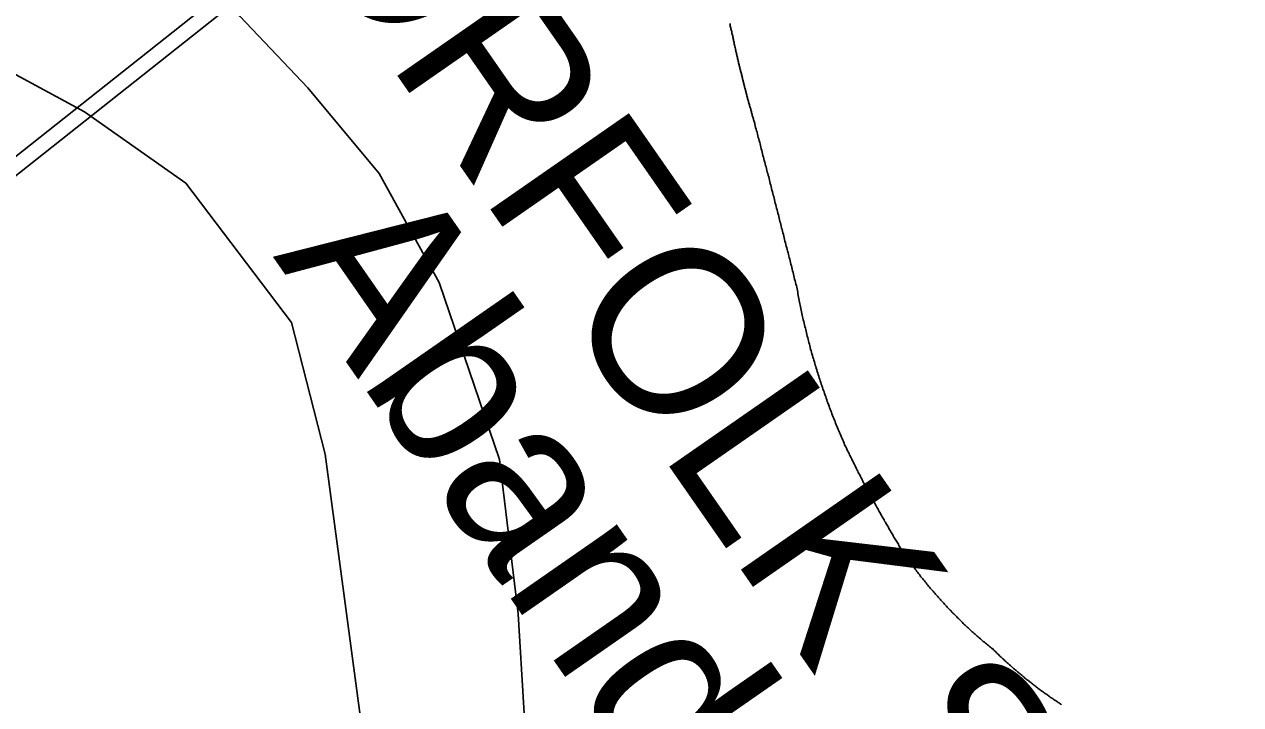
# Model space of a CAD drawing. Extents: x 1364363 to 1407445, y 538563 to 573342.
# Drawn here: x 1383172 to 1384253, y 546525 to 547131 of the extents above; entities that cross this region are included whole.
import ezdxf

# ---------------------------------------------------------------- set-up
doc = ezdxf.new("R2010")
doc.units = 0
for name, color, linetype in [('Exist Hydrographic Creek Double Shore', 7, 'Continuous'), ('Exist Railroad Mainline', 7, 'Continuous'), ('Exist Railroad Mainline Label', 7, 'Continuous'), ('Exist Railroad Siding', 7, 'Continuous'), ('Exist Railroad Switch Yard', 7, 'Continuous')]:
    doc.layers.add(name, color=color, linetype=linetype)

msp = doc.modelspace()

# ---------------------------------------------------------------- linework, layer by layer
at = {"layer": 'Exist Hydrographic Creek Double Shore'}
for points in [[(1383266.7, 548031.3), (1383266.7, 547984.4), (1383296.8, 547907.4), (1383316.8, 547830.5), (1383310.2, 547766.9), (1383266.7, 547700), (1383234.7, 547649.3), (1383236.6, 547562.8), (1383199.8, 547509.2), (1383183.1, 547382.1), (1383189.8, 547298.4), (1383270, 547214.7), (1383363.7, 547137.8), (1383423.9, 547074.2), (1383487.4, 546997.9), (1383540.9, 546900.9), (1383594.4, 546743.6), (1383611.1, 546606.4), (1383621.2, 546439.1)], [(1383266.7, 548031.3), (1383266.7, 547984.4), (1383296.8, 547907.4), (1383316.8, 547830.5), (1383310.2, 547766.9), (1383266.7, 547700), (1383234.7, 547649.3), (1383236.6, 547562.8), (1383199.8, 547509.2), (1383183.1, 547382.1), (1383189.8, 547298.4), (1383270, 547214.7), (1383363.7, 547137.8), (1383423.9, 547074.2), (1383487.4, 546997.9), (1383540.9, 546900.9), (1383594.4, 546743.6), (1383611.1, 546606.4), (1383621.2, 546439.1)], [(1383131.6, 547103.4), (1383225.4, 547052.8), (1383315.7, 546989.2), (1383409.4, 546865.4), (1383439.5, 546748.3), (1383476.2, 546473.8), (1383456.2, 546125.8), (1383402.7, 545912.9), (1383389.3, 545785.7), (1383342.5, 545685.3)]]:
    msp.add_lwpolyline(points, dxfattribs=at)
at = {"layer": 'Exist Railroad Mainline'}
msp.add_lwpolyline([(1384091, 547741.2), (1383854.8, 547543.9), (1383542.4, 547295.5), (1383123.3, 546963.6), (1382912.9, 546800.2)], dxfattribs=at)
at = {"layer": 'Exist Railroad Siding'}
msp.add_lwpolyline([(1382878.5, 546791.7), (1382992.1, 546876.7), (1383609.1, 547365.8), (1383850.8, 547556.8), (1384091, 547741.2)], dxfattribs=at)
at = {"layer": 'Exist Railroad Switch Yard'}
for points in [[(1383799.1, 547131.2), (1383799.4, 547130.4), (1383799.5, 547129.7), (1383799.6, 547128.9), (1383799.8, 547128.1), (1383800, 547127.2), (1383800.1, 547126.5), (1383800.3, 547125.7), (1383800.5, 547124.9), (1383800.8, 547124.1), (1383800.9, 547123.3), (1383801, 547122.5), (1383801.3, 547121.7), (1383801.4, 547120.9), (1383801.7, 547120.1)], [(1383801.7, 547120.1), (1383801.8, 547119.3), (1383802, 547118.5), (1383802.1, 547117.8), (1383802.3, 547116.9), (1383802.5, 547116.1), (1383802.6, 547115.3), (1383802.9, 547114.5), (1383803, 547113.8), (1383803.1, 547112.9), (1383803.4, 547112.1), (1383803.5, 547111.3), (1383803.7, 547110.6), (1383803.8, 547109.8), (1383804.1, 547108.9), (1383804.2, 547108.1), (1383804.5, 547107.4), (1383804.6, 547106.5), (1383804.7, 547105.8), (1383805, 547105), (1383805.2, 547104.2), (1383805.4, 547103.4), (1383805.5, 547102.5), (1383805.8, 547101.8), (1383805.9, 547101), (1383806.1, 547100.2), (1383806.3, 547099.4), (1383806.5, 547098.6), (1383806.6, 547097.8), (1383806.9, 547097), (1383807, 547096.2), (1383807.2, 547095.4), (1383807.4, 547094.6), (1383807.6, 547093.8), (1383807.7, 547093.1), (1383808, 547092.2), (1383808.2, 547091.4), (1383808.3, 547090.7), (1383808.6, 547089.9), (1383808.7, 547089.1), (1383809, 547088.3), (1383809.2, 547087.5), (1383809.4, 547086.7), (1383809.5, 547085.9), (1383809.8, 547085.1), (1383810, 547084.3), (1383810.1, 547083.5), (1383810.4, 547082.8), (1383810.5, 547081.9), (1383810.8, 547081.1), (1383811, 547080.4), (1383811.1, 547079.6), (1383811.4, 547078.8), (1383811.5, 547078), (1383811.7, 547077.2), (1383812, 547076.4), (1383812.1, 547075.6), (1383812.3, 547074.8), (1383812.6, 547074), (1383812.7, 547073.3), (1383813, 547072.4), (1383813.2, 547071.6), (1383813.4, 547070.9), (1383813.7, 547070), (1383813.8, 547069.3), (1383814, 547068.5), (1383814.3, 547067.7), (1383814.4, 547067), (1383814.6, 547066.1), (1383814.9, 547065.3), (1383815, 547064.6), (1383815.2, 547063.7), (1383815.5, 547062.9), (1383815.7, 547062.2), (1383815.9, 547061.4), (1383816.1, 547060.6), (1383816.3, 547059.8), (1383816.5, 547059), (1383816.7, 547058.2), (1383817, 547057.4), (1383817.3, 547056.7), (1383817.4, 547055.9), (1383817.7, 547055.1), (1383817.9, 547054.3), (1383818.1, 547053.5), (1383818.3, 547052.8), (1383818.5, 547051.9), (1383818.8, 547051.1), (1383819, 547050.4), (1383819.1, 547049.6), (1383819.4, 547048.8), (1383819.6, 547048), (1383819.9, 547047.2), (1383820.1, 547046.5), (1383820.2, 547045.6), (1383820.5, 547044.9), (1383820.7, 547044), (1383821.1, 547043.3), (1383821.3, 547042.5), (1383821.4, 547041.7)], [(1383821.4, 547041.7), (1383821.8, 547040.3), (1383822.1, 547038.8), (1383822.6, 547037.3), (1383823, 547035.9), (1383823.4, 547034.5), (1383823.7, 547032.9), (1383824.1, 547031.5), (1383824.5, 547030), (1383824.8, 547028.6), (1383825.3, 547027.1), (1383825.7, 547025.6), (1383826, 547024.2), (1383826.4, 547022.7), (1383826.8, 547021.2), (1383827.1, 547019.7), (1383827.5, 547018.3), (1383827.9, 547016.8), (1383828.2, 547015.4), (1383828.6, 547014), (1383829, 547012.4), (1383829.4, 547011), (1383829.8, 547009.5), (1383830.2, 547008.1), (1383830.5, 547006.6), (1383831, 547005.1), (1383831.4, 547003.7), (1383831.7, 547002.2), (1383832.1, 547000.7), (1383832.5, 546999.2), (1383832.8, 546997.8), (1383833.3, 546996.3), (1383833.7, 546994.9), (1383834, 546993.5), (1383834.4, 546991.9), (1383834.8, 546990.5), (1383835.1, 546989), (1383835.5, 546987.6), (1383835.9, 546986.1), (1383836.2, 546984.6), (1383836.6, 546983.1), (1383837, 546981.7), (1383837.4, 546980.2), (1383837.8, 546978.7), (1383838.2, 546977.3), (1383838.5, 546975.8), (1383838.9, 546974.4), (1383839.3, 546972.9), (1383839.6, 546971.5), (1383840, 546969.9), (1383840.3, 546968.5), (1383840.7, 546967.1), (1383841.1, 546965.6), (1383841.5, 546964.1), (1383841.9, 546962.6), (1383842.3, 546961.2), (1383842.6, 546959.7), (1383843, 546958.2), (1383843.4, 546956.7), (1383843.7, 546955.3), (1383844.1, 546953.9), (1383844.5, 546952.4), (1383844.8, 546951), (1383845.2, 546949.4), (1383845.7, 546948), (1383846, 546946.5), (1383846.4, 546945.1), (1383846.8, 546943.6), (1383847.1, 546942.1), (1383847.5, 546940.6), (1383847.9, 546939.2), (1383848.2, 546937.7), (1383848.6, 546936.2), (1383849, 546934.8), (1383849.3, 546933.3), (1383849.8, 546931.9), (1383850.2, 546930.4), (1383850.5, 546929), (1383850.9, 546927.4), (1383851.3, 546926), (1383851.6, 546924.5), (1383852, 546923.1), (1383852.4, 546921.6), (1383852.7, 546920.1), (1383853.1, 546918.7), (1383853.4, 546917.2), (1383853.9, 546915.7), (1383854.3, 546914.3), (1383854.6, 546912.8), (1383855, 546911.3), (1383855.4, 546909.9), (1383855.7, 546908.4), (1383856.1, 546906.9), (1383856.5, 546905.4), (1383856.7, 546904), (1383857.1, 546902.5), (1383857.6, 546901.1), (1383857.9, 546899.6), (1383858.3, 546898.1), (1383858.6, 546896.7)], [(1383858.6, 546896.7), (1383858.9, 546895.2), (1383859.3, 546893.7), (1383859.5, 546892.3), (1383859.7, 546890.8), (1383860, 546889.4), (1383860.2, 546888), (1383860.6, 546886.4), (1383860.8, 546885), (1383861.1, 546883.5), (1383861.3, 546882.1), (1383861.8, 546880.7), (1383862, 546879.2), (1383862.4, 546877.8), (1383862.6, 546876.3), (1383863, 546874.9), (1383863.3, 546873.4), (1383863.6, 546872), (1383863.9, 546870.5), (1383864.2, 546869.1), (1383864.5, 546867.6), (1383864.8, 546866.2), (1383865.2, 546864.7), (1383865.5, 546863.3), (1383865.9, 546861.9), (1383866.3, 546860.4), (1383866.7, 546859), (1383867, 546857.6), (1383867.3, 546856.1), (1383867.6, 546854.7), (1383868, 546853.2), (1383868.4, 546851.8), (1383868.7, 546850.4), (1383869.1, 546848.9), (1383869.5, 546847.5), (1383869.9, 546846.1), (1383870.3, 546844.6), (1383870.7, 546843.2), (1383871, 546841.8), (1383871.5, 546840.3), (1383871.9, 546838.9), (1383872.2, 546837.5), (1383872.6, 546836.1), (1383873, 546834.6), (1383873.5, 546833.2), (1383873.9, 546831.8), (1383874.3, 546830.4), (1383874.8, 546828.9), (1383875.1, 546827.5), (1383875.6, 546826.1), (1383876, 546824.7), (1383876.4, 546823.3), (1383876.8, 546821.9), (1383877.3, 546820.4), (1383877.7, 546819.1), (1383878.3, 546817.6), (1383878.7, 546816.2), (1383879.1, 546814.8), (1383879.6, 546813.4), (1383880, 546812), (1383880.5, 546810.5), (1383881, 546809.2), (1383881.5, 546807.7), (1383881.8, 546806.4), (1383882.4, 546805), (1383882.9, 546803.6), (1383883.4, 546802.2), (1383883.9, 546800.8), (1383884.4, 546799.4), (1383884.9, 546798), (1383885.3, 546796.6), (1383885.8, 546795.2), (1383886.4, 546793.8), (1383886.9, 546792.4), (1383887.4, 546791), (1383887.9, 546789.6), (1383888.4, 546788.2), (1383889, 546786.9), (1383889.5, 546785.5), (1383889.9, 546784), (1383890.5, 546782.7), (1383891.1, 546781.3), (1383891.6, 546779.9), (1383892.1, 546778.6), (1383892.7, 546777.2), (1383893.2, 546775.8), (1383893.7, 546774.5), (1383894.4, 546773.1), (1383894.9, 546771.7), (1383895.5, 546770.3), (1383896, 546768.9), (1383896.6, 546767.6), (1383897.2, 546766.3), (1383897.7, 546764.9), (1383898.4, 546763.5), (1383899, 546762.1), (1383899.5, 546760.8), (1383900.1, 546759.4), (1383900.7, 546758.1), (1383901.2, 546756.7)], [(1383901.2, 546756.7), (1383901.7, 546755.7), (1383902.3, 546754.8), (1383902.8, 546753.7), (1383903.3, 546752.8), (1383903.6, 546751.7), (1383904.1, 546750.8), (1383904.6, 546749.8), (1383905.1, 546748.8), (1383905.6, 546747.8), (1383906.1, 546746.9), (1383906.5, 546745.9), (1383907, 546744.9), (1383907.5, 546743.9), (1383908, 546742.9), (1383908.5, 546742), (1383909, 546740.9), (1383909.5, 546740), (1383910, 546739), (1383910.5, 546738), (1383910.9, 546737.1), (1383911.4, 546736.1), (1383911.9, 546735.1), (1383912.4, 546734.1), (1383912.9, 546733.1), (1383913.3, 546732.1), (1383913.8, 546731.2), (1383914.3, 546730.2), (1383914.9, 546729.2), (1383915.4, 546728.3), (1383915.9, 546727.3), (1383916.4, 546726.3), (1383916.9, 546725.3), (1383917.4, 546724.4), (1383917.8, 546723.4), (1383918.3, 546722.4), (1383918.9, 546721.5), (1383919.5, 546720.5), (1383920, 546719.5), (1383920.5, 546718.6), (1383921, 546717.6), (1383921.5, 546716.6), (1383922, 546715.6), (1383922.4, 546714.7), (1383923, 546713.7), (1383923.5, 546712.7), (1383924.1, 546711.8), (1383924.6, 546710.8), (1383925.1, 546709.9), (1383925.6, 546708.9), (1383926.1, 546707.9), (1383926.7, 546707), (1383927.3, 546706), (1383927.8, 546705), (1383928.3, 546704.1), (1383928.7, 546703.1), (1383929.2, 546702.2), (1383929.8, 546701.2), (1383930.3, 546700.2), (1383930.9, 546699.3), (1383931.4, 546698.4), (1383932, 546697.4), (1383932.5, 546696.4), (1383933, 546695.5), (1383933.5, 546694.5), (1383934.1, 546693.6), (1383934.7, 546692.6), (1383935.2, 546691.7), (1383935.8, 546690.7), (1383936.3, 546689.8), (1383936.7, 546688.8), (1383937.4, 546687.9), (1383937.8, 546687), (1383938.3, 546685.9), (1383939, 546685), (1383939.5, 546684.1), (1383940.1, 546683.1), (1383940.6, 546682.2), (1383941.1, 546681.3), (1383941.7, 546680.3), (1383942.2, 546679.3), (1383942.9, 546678.4), (1383943.4, 546677.4), (1383944, 546676.5), (1383944.5, 546675.6), (1383945, 546674.6), (1383945.6, 546673.7), (1383946.1, 546672.8), (1383946.7, 546671.8), (1383947.3, 546670.9), (1383947.9, 546669.9), (1383948.4, 546669), (1383949, 546668.1), (1383949.5, 546667.1), (1383950.1, 546666.2), (1383950.7, 546665.3), (1383951.3, 546664.3), (1383951.9, 546663.4), (1383952.4, 546662.4), (1383953, 546661.5)], [(1383953, 546661.5), (1383953.6, 546660.5), (1383954.3, 546659.5), (1383955, 546658.6), (1383955.7, 546657.6), (1383956.4, 546656.6), (1383957, 546655.6), (1383957.7, 546654.6), (1383958.3, 546653.6), (1383959.2, 546652.7), (1383959.8, 546651.7), (1383960.5, 546650.8), (1383961.2, 546649.7), (1383961.9, 546648.8), (1383962.6, 546647.9), (1383963.4, 546646.9), (1383964, 546645.9), (1383964.8, 546645), (1383965.5, 546644), (1383966.2, 546643.1), (1383967, 546642.1), (1383967.7, 546641.2), (1383968.4, 546640.2), (1383969.1, 546639.3), (1383969.9, 546638.4), (1383970.6, 546637.4), (1383971.4, 546636.5), (1383972.2, 546635.6), (1383972.9, 546634.6), (1383973.6, 546633.7), (1383974.3, 546632.8), (1383975.1, 546631.9), (1383975.9, 546630.9), (1383976.6, 546630), (1383977.4, 546629.1), (1383978.1, 546628.2), (1383979, 546627.3), (1383979.8, 546626.4), (1383980.5, 546625.5), (1383981.3, 546624.6), (1383982.1, 546623.7), (1383982.8, 546622.8), (1383983.7, 546621.9), (1383984.5, 546621), (1383985.3, 546620.1), (1383986, 546619.2), (1383986.8, 546618.3), (1383987.7, 546617.4), (1383988.4, 546616.6), (1383989.3, 546615.7), (1383990, 546614.8), (1383990.8, 546614), (1383991.7, 546613.1), (1383992.5, 546612.2), (1383993.4, 546611.3), (1383994.1, 546610.4), (1383995, 546609.5), (1383995.8, 546608.8), (1383996.6, 546607.9), (1383997.5, 546607), (1383998.2, 546606.2), (1383999.1, 546605.3), (1384000, 546604.4), (1384000.9, 546603.6), (1384001.6, 546602.7), (1384002.5, 546602), (1384003.3, 546601.1), (1384004.3, 546600.3), (1384005.1, 546599.4), (1384006, 546598.6), (1384006.7, 546597.8), (1384007.6, 546596.9), (1384008.5, 546596.1), (1384009.4, 546595.3), (1384010.2, 546594.5), (1384011.1, 546593.7), (1384012, 546592.9), (1384012.9, 546592.1), (1384013.8, 546591.2), (1384014.6, 546590.4), (1384015.5, 546589.7), (1384016.5, 546588.9), (1384017.4, 546588.1), (1384018.2, 546587.3), (1384019.1, 546586.5), (1384020, 546585.7), (1384020.9, 546584.9), (1384021.9, 546584.1), (1384022.7, 546583.4), (1384023.6, 546582.6), (1384024.5, 546581.8), (1384025.5, 546581), (1384026.4, 546580.3), (1384027.2, 546579.5), (1384028.3, 546578.7), (1384029.1, 546578), (1384030.1, 546577.2), (1384031, 546576.5), (1384031.8, 546575.8), (1384032.9, 546575)], [(1384032.9, 546575), (1384033.5, 546574.3), (1384034.2, 546573.7), (1384034.9, 546573), (1384035.5, 546572.4), (1384036.3, 546571.7), (1384036.9, 546571), (1384037.6, 546570.4), (1384038.2, 546569.8), (1384038.9, 546569), (1384039.6, 546568.4), (1384040.3, 546567.8), (1384041, 546567.1), (1384041.6, 546566.5), (1384042.4, 546565.9), (1384043, 546565.3), (1384043.7, 546564.6), (1384044.4, 546563.9), (1384045.2, 546563.3), (1384045.8, 546562.7), (1384046.5, 546562.1), (1384047.2, 546561.5), (1384047.8, 546560.8), (1384048.7, 546560.2), (1384049.4, 546559.6), (1384050, 546558.9), (1384050.7, 546558.3), (1384051.3, 546557.7), (1384052.1, 546557), (1384052.9, 546556.4), (1384053.6, 546555.8), (1384054.3, 546555.3), (1384055, 546554.6), (1384055.7, 546554), (1384056.3, 546553.4), (1384057.2, 546552.8), (1384057.9, 546552.2), (1384058.6, 546551.6), (1384059.4, 546551), (1384060, 546550.4), (1384060.8, 546549.8), (1384061.5, 546549.2), (1384062.3, 546548.6), (1384063, 546548), (1384063.7, 546547.4), (1384064.6, 546546.9), (1384065.2, 546546.2), (1384065.9, 546545.7), (1384066.6, 546545.1), (1384067.4, 546544.5), (1384068.1, 546543.9), (1384068.9, 546543.4), (1384069.6, 546542.8), (1384070.4, 546542.2), (1384071.1, 546541.6), (1384071.8, 546541.1), (1384072.7, 546540.5), (1384073.4, 546539.9), (1384074.1, 546539.4), (1384074.9, 546538.8), (1384075.6, 546538.2), (1384076.3, 546537.7), (1384077.2, 546537.1), (1384077.9, 546536.6), (1384078.6, 546536.1), (1384079.4, 546535.5), (1384080.2, 546535), (1384081, 546534.4), (1384081.8, 546533.9), (1384082.5, 546533.3), (1384083.2, 546532.8), (1384084, 546532.2), (1384084.7, 546531.7), (1384085.7, 546531.2), (1384086.4, 546530.6), (1384087.1, 546530.1), (1384087.8, 546529.6), (1384088.7, 546529.1), (1384089.5, 546528.5), (1384090.3, 546528), (1384091, 546527.5), (1384091.9, 546527), (1384092.6, 546526.4), (1384093.4, 546525.9), (1384094.1, 546525.4)]]:
    msp.add_lwpolyline(points, dxfattribs=at)

# ---------------------------------------------------------------- texts
at = {"layer": 'Exist Railroad Mainline Label'}
for s, p in [('NORFOLK SOUTHERN', (1383322.4, 547345.3)), ('Abandon Spur', (1383392.7, 546924.1))]:
    msp.add_text(s, height=150, rotation=304.8185, dxfattribs=at).set_placement(p)

doc.saveas('drawing.dxf')
